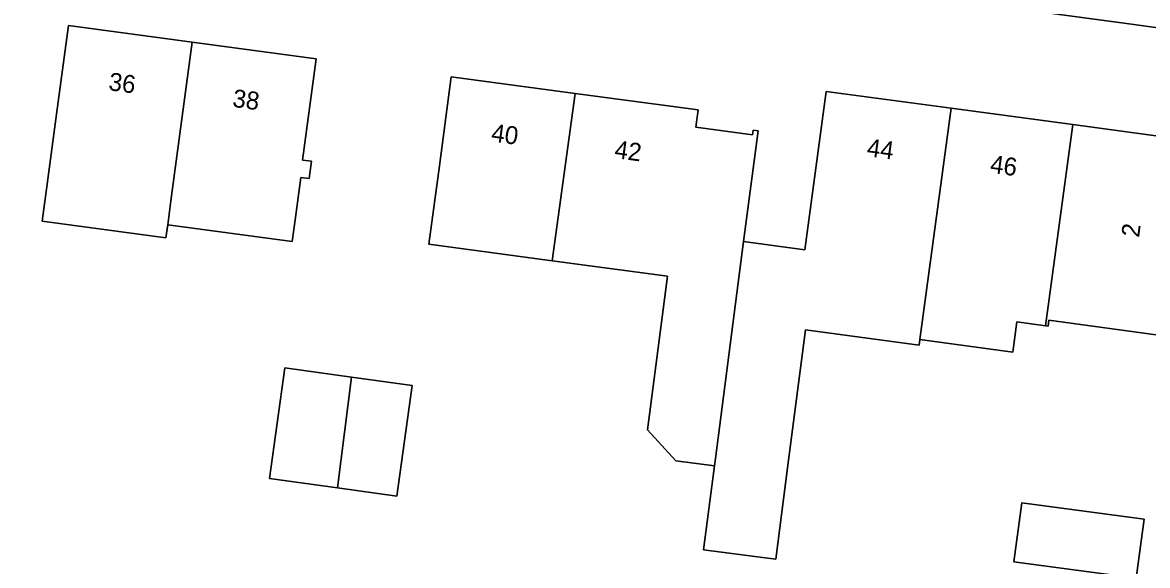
# Model space of a CAD drawing. Extents: x 161692 to 162379, y 380760 to 381678.
# Drawn here: x 162091.1 to 162153.9, y 380835.9 to 380866.2 of the extents above; entities that cross this region are included whole.
import ezdxf

# ---------------------------------------------------------------- set-up
doc = ezdxf.new("R2010")
doc.units = 0
for name, color, linetype in [('IMGEO_Erf', 7, 'Continuous'), ('IMGEO_Pand', 7, 'Continuous'), ('IMGEO_Pand_nummerreeks', 7, 'Continuous'), ('IMGEO_Voetpad_open', 7, 'Continuous')]:
    doc.layers.add(name, color=color, linetype=linetype)

msp = doc.modelspace()

# ---------------------------------------------------------------- linework, layer by layer
at = {"layer": 'IMGEO_Erf'}
for points in [[(162160.671, 380850.541), (162162.074, 380861.396), (162158.831, 380865.336), (162152.746, 380866.172), (162136.812, 380868.339), (162135.902, 380868.463), (162130.186, 380869.241), (162115.336, 380871.262), (162115.097, 380871.294), (162109.365, 380872.07), (162093.416, 380874.228), (162087.325, 380875.053), (162086.739, 380875.132), (162073.007, 380876.986), (162066.314, 380877.889), (162065.805, 380877.958), (162044.913, 380880.698), (162044.281, 380880.777)], [(162154.938, 380848.717), (162148.397, 380849.597), (162148.355, 380849.279), (162148.222, 380849.297), (162146.61, 380849.514), (162146.383, 380847.827), (162141.207, 380848.523), (162141.165, 380848.211), (162134.824, 380849.064), (162133.817, 380841.354), (162133.152, 380836.263), (162132.561, 380836.34), (162129.126, 380836.789), (162129.737, 380841.469), (162127.576, 380841.751), (162125.996, 380843.474), (162127.118, 380852.058), (162120.666, 380852.926), (162113.785, 380853.851), (162114.374, 380858.226), (162115.042, 380863.196), (162121.965, 380862.265), (162128.818, 380861.343), (162128.69, 380860.392), (162131.862, 380859.965), (162131.895, 380860.213), (162132.182, 380860.174), (162131.356, 380853.995), (162134.785, 380853.534), (162135.975, 380862.379), (162142.945, 380861.442), (162149.734, 380860.528), (162156.704, 380859.591)]]:
    msp.add_lwpolyline(points, dxfattribs=at)
for points in [[(162099.208, 380854.937), (162099.109, 380854.2), (162092.202, 380855.129), (162092.481, 380857.203), (162093.006, 380861.106), (162093.672, 380866.061), (162100.58, 380865.132), (162107.491, 380864.202), (162106.731, 380858.55), (162107.236, 380858.482), (162107.106, 380857.519), (162106.637, 380857.582), (162106.335, 380855.339), (162106.155, 380854.002)], [(162108.68, 380840.242), (162104.888, 380840.771), (162105.75, 380846.951), (162109.468, 380846.432), (162112.862, 380845.959), (162112, 380839.779)], [(162146.892, 380839.413), (162153.727, 380838.493), (162153.284, 380835.197), (162146.448, 380836.116)]]:
    msp.add_lwpolyline(points, close=True, dxfattribs=at)
at = {"layer": 'IMGEO_Pand'}
for points in [[(162100.58, 380865.132), (162093.672, 380866.061), (162093.006, 380861.106), (162092.481, 380857.203), (162092.202, 380855.129), (162099.109, 380854.2), (162099.208, 380854.937), (162099.388, 380856.274), (162099.555, 380857.512)], [(162107.491, 380864.202), (162100.58, 380865.132), (162099.555, 380857.512), (162099.388, 380856.274), (162099.208, 380854.937), (162106.155, 380854.002), (162106.335, 380855.339), (162106.637, 380857.582), (162107.106, 380857.519), (162107.236, 380858.482), (162106.731, 380858.55)], [(162120.666, 380852.926), (162121.965, 380862.265), (162115.042, 380863.196), (162114.374, 380858.226), (162113.785, 380853.851)], [(162120.666, 380852.926), (162127.118, 380852.058), (162125.996, 380843.474), (162127.576, 380841.751), (162129.737, 380841.469), (162129.791, 380841.88), (162131.356, 380853.995), (162132.182, 380860.174), (162131.895, 380860.213), (162131.862, 380859.965), (162128.69, 380860.392), (162128.818, 380861.343), (162121.965, 380862.265)], [(162142.945, 380861.442), (162135.975, 380862.379), (162134.785, 380853.534), (162131.356, 380853.995), (162129.791, 380841.88), (162129.737, 380841.469), (162129.126, 380836.789), (162132.561, 380836.34), (162133.152, 380836.263), (162133.817, 380841.354), (162134.824, 380849.064), (162141.165, 380848.211), (162141.207, 380848.523)], [(162142.945, 380861.442), (162141.207, 380848.523), (162146.383, 380847.827), (162146.61, 380849.514), (162148.222, 380849.297), (162149.734, 380860.528)], [(162149.734, 380860.528), (162148.222, 380849.297), (162148.355, 380849.279), (162148.397, 380849.597), (162154.938, 380848.717), (162154.896, 380848.399), (162155.193, 380848.359), (162155.469, 380850.411), (162156.704, 380859.591)], [(162108.68, 380840.242), (162109.468, 380846.432), (162105.75, 380846.951), (162104.888, 380840.771)], [(162108.68, 380840.242), (162112, 380839.779), (162112.862, 380845.959), (162109.468, 380846.432)], [(162146.448, 380836.116), (162153.284, 380835.197), (162153.727, 380838.493), (162146.892, 380839.413)]]:
    msp.add_lwpolyline(points, close=True, dxfattribs=at)
at = {"layer": 'IMGEO_Voetpad_open'}
msp.add_lwpolyline([(162169.904, 380866.398), (162162.848, 380867.367), (162158.496, 380867.964), (162150.394, 380869.088), (162138.17, 380870.733), (162137.142, 380870.872), (162135.902, 380868.463), (162136.812, 380868.339), (162152.746, 380866.172), (162158.831, 380865.336), (162162.074, 380861.396), (162163.985, 380862.722), (162168.994, 380862.001), (162169.299, 380861.974), (162169.749, 380865.211)], close=True, dxfattribs=at)

# ---------------------------------------------------------------- texts
at = {"layer": 'IMGEO_Pand_nummerreeks'}
for s, rotation, p in [('36', 352.33955, (162095.87, 380862.456)), ('38', 352.33955, (162102.783, 380861.527)), ('40', 352.33916, (162117.232, 380859.593)), ('42', 352.33916, (162124.114, 380858.666)), ('44', 352.34528, (162138.204, 380858.769)), ('46', 352.3324, (162145.083, 380857.845)), ('2', 82.33791, (162153.435, 380854.194))]:
    msp.add_text(s, height=1, rotation=rotation, dxfattribs=at).set_placement(p)

doc.saveas('drawing.dxf')
